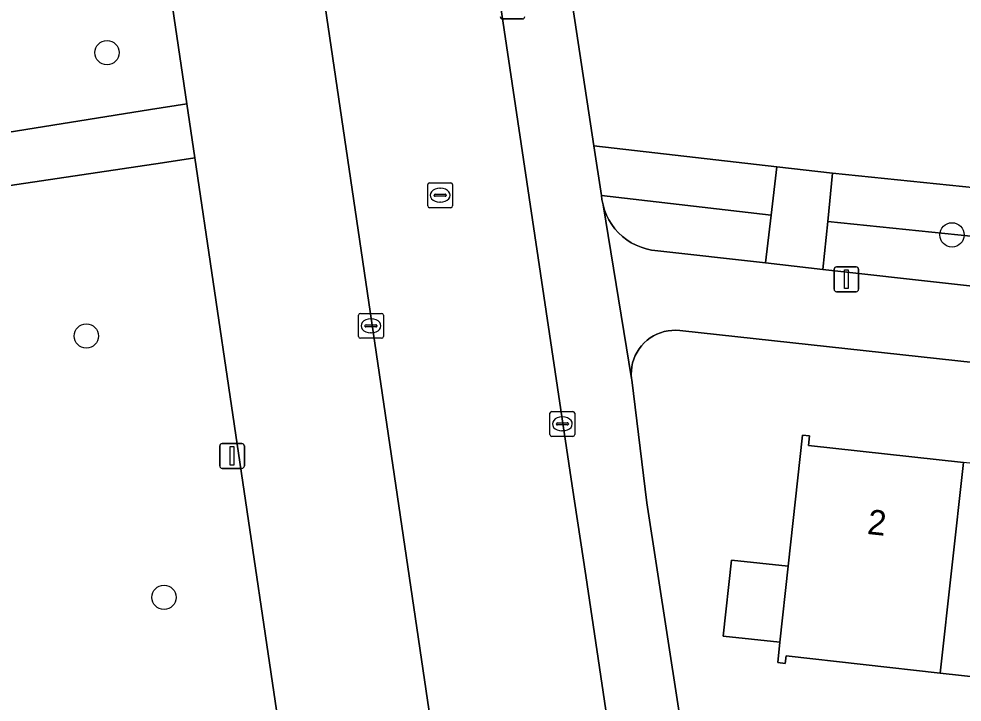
# Model space of a CAD drawing. Extents: x 162026 to 163502, y 387295 to 388169.
# Drawn here: x 162863.01 to 162900.96, y 387419.8 to 387447.29 of the extents above; entities that cross this region are included whole.
import ezdxf

# ---------------------------------------------------------------- set-up
doc = ezdxf.new("R2010")
doc.units = 0
for name, color, linetype in [('IMGEO_Boom', 7, 'Continuous'), ('IMGEO_Erf', 7, 'Continuous'), ('IMGEO_Groenvoorziening', 7, 'Continuous'), ('IMGEO_Kolk', 7, 'Continuous'), ('IMGEO_Lichtmast', 7, 'Continuous'), ('IMGEO_Pand', 7, 'Continuous'), ('IMGEO_Pand_nummerreeks', 7, 'Continuous'), ('IMGEO_Parkeervlak_open', 7, 'Continuous'), ('IMGEO_Rijbaan_lokaal_open', 7, 'Continuous'), ('IMGEO_Rioolput', 7, 'Continuous'), ('IMGEO_Voetpad_open', 7, 'Continuous')]:
    doc.layers.add(name, color=color, linetype=linetype)

msp = doc.modelspace()

# ---------------------------------------------------------------- linework, layer by layer
at = {"layer": 'IMGEO_Boom'}
for centre in [(162866.552, 387445.929), (162900.553, 387438.597), (162865.72, 387434.53), (162868.846, 387424.017)]:
    msp.add_circle(centre, 0.489, dxfattribs=at)
at = {"layer": 'IMGEO_Erf'}
for points in [[(162882.964, 387463.145), (162886.141, 387442.18), (162893.498, 387441.332), (162895.749, 387441.078), (162906.201, 387440.003)], [(162948.242, 387428.362), (162889.594, 387434.748), (162889.438, 387434.759), (162889.281, 387434.756), (162889.126, 387434.738), (162888.972, 387434.707), (162888.822, 387434.663), (162888.677, 387434.605), (162888.537, 387434.535), (162888.404, 387434.452), (162888.279, 387434.357), (162888.163, 387434.252), (162888.057, 387434.137), (162887.961, 387434.013), (162887.877, 387433.881), (162887.806, 387433.742), (162887.746, 387433.597), (162887.7, 387433.447), (162887.668, 387433.294), (162887.649, 387433.139), (162887.645, 387432.982), (162887.654, 387432.826), (162887.662, 387432.762), (162888.275, 387427.819), (162890.794, 387411.468)], [(162906.686, 387420.241), (162900.077, 387420.973), (162893.873, 387421.661), (162893.84, 387421.362), (162893.541, 387421.394), (162893.63, 387422.213), (162891.345, 387422.461), (162891.677, 387425.519), (162893.961, 387425.272), (162894.532, 387430.54), (162894.813, 387430.509), (162894.771, 387430.124), (162901.016, 387429.447)]]:
    msp.add_lwpolyline(points, dxfattribs=at)
at = {"layer": 'IMGEO_Groenvoorziening'}
for points in [[(162871.452, 387474.069), (162871.091, 387476.517), (162871.013, 387476.925), (162870.951, 387477.144), (162862.219, 387478.083), (162862.059, 387476.627), (162860.636, 387463.638), (162864.265, 387463.241), (162862.8, 387450.75), (162861.844, 387442.605), (162868.305, 387443.636), (162869.763, 387443.869), (162865.924, 387469.823)], [(162870.086, 387441.691), (162868.778, 387441.496), (162861.283, 387440.38), (162860.257, 387430.652), (162859.387, 387422.411), (162858.19, 387411.067), (162860.14, 387410.864), (162872.416, 387409.473)], [(162874.591, 387411.269), (162873.78, 387416.762), (162870.086, 387441.691)]]:
    msp.add_lwpolyline(points, dxfattribs=at)
for points in [[(162893.498, 387441.332), (162886.141, 387442.18), (162886.443, 387440.182), (162893.275, 387439.395)], [(162906.201, 387440.003), (162895.749, 387441.078), (162895.55, 387439.138), (162906.017, 387438.062)], [(162893.275, 387439.395), (162886.443, 387440.182), (162886.468, 387440.02), (162886.51, 387439.807), (162886.571, 387439.598), (162886.65, 387439.396), (162886.747, 387439.201), (162886.86, 387439.016), (162886.99, 387438.842), (162887.135, 387438.68), (162887.294, 387438.532), (162887.465, 387438.399), (162887.648, 387438.281), (162887.841, 387438.18), (162888.041, 387438.097), (162888.249, 387438.032), (162888.461, 387437.986), (162888.594, 387437.967), (162893.053, 387437.467)], [(162906.017, 387438.062), (162895.55, 387439.138), (162895.351, 387437.209), (162905.824, 387436.033)]]:
    msp.add_lwpolyline(points, close=True, dxfattribs=at)
at = {"layer": 'IMGEO_Kolk'}
for p, q in [((162876.672, 387434.512), (162876.672, 387435.364)), ((162876.747, 387435.438), (162877.599, 387435.438)), ((162877.673, 387435.364), (162877.673, 387434.512)), ((162876.931, 387434.932), (162876.931, 387434.944)), ((162877.369, 387434.895), (162876.971, 387434.895)), ((162876.974, 387434.981), (162877.372, 387434.981)), ((162877.16, 387435.218), (162877.185, 387435.218)), ((162877.415, 387434.944), (162877.415, 387434.932)), ((162877.183, 387434.658), (162877.158, 387434.658)), ((162877.599, 387434.438), (162876.747, 387434.438)), ((162884.447, 387431.494), (162885.299, 387431.494)), ((162884.372, 387430.568), (162884.372, 387431.42)), ((162884.86, 387431.274), (162884.885, 387431.274)), ((162885.373, 387431.42), (162885.373, 387430.568)), ((162884.631, 387430.988), (162884.631, 387431)), ((162885.069, 387430.951), (162884.671, 387430.951)), ((162884.674, 387431.037), (162885.072, 387431.037)), ((162885.115, 387431), (162885.115, 387430.988)), ((162885.299, 387430.494), (162884.447, 387430.494)), ((162884.883, 387430.714), (162884.858, 387430.714))]:
    msp.add_line(p, q, dxfattribs=at)
for points in [[(162876.672, 387434.512), (162876.672, 387435.364)], [(162876.747, 387435.438), (162877.599, 387435.438)], [(162877.673, 387435.364), (162877.673, 387434.512)], [(162877.599, 387434.438), (162876.747, 387434.438)], [(162884.447, 387431.494), (162885.299, 387431.494)], [(162884.372, 387430.568), (162884.372, 387431.42)], [(162885.373, 387431.42), (162885.373, 387430.568)], [(162885.299, 387430.494), (162884.447, 387430.494)]]:
    msp.add_lwpolyline(points, dxfattribs=at)
for centre, radius, start, end in [((162876.749, 387435.362), 0.0765, 91.552, 178.448), ((162876.749, 387435.362), 0.0765, 91.552, 178.448), ((162877.597, 387435.362), 0.0765, 1.552, 88.448), ((162877.597, 387435.362), 0.0765, 1.552, 88.448), ((162876.971, 387434.941), 0.0403, 85.8775, 175.7526), ((162876.968, 387434.931), 0.0366, 178.938, 274.7102), ((162877.372, 387434.938), 0.043, 264.8664, 352.4533), ((162877.376, 387434.943), 0.0386, 1.7309, 96.639), ((162876.749, 387434.514), 0.0765, 181.552, 268.448), ((162876.749, 387434.514), 0.0765, 181.552, 268.448), ((162877.597, 387434.514), 0.0765, 271.552, 358.448), ((162877.597, 387434.514), 0.0765, 271.552, 358.448), ((162884.449, 387431.418), 0.0765, 91.552, 178.448), ((162884.449, 387431.418), 0.0765, 91.552, 178.448), ((162885.297, 387431.418), 0.0765, 1.552, 88.448), ((162885.297, 387431.418), 0.0765, 1.552, 88.448), ((162884.671, 387430.997), 0.0403, 85.8775, 175.7526), ((162884.668, 387430.987), 0.0366, 178.938, 274.7102), ((162885.072, 387430.994), 0.043, 264.8664, 352.4533), ((162885.076, 387430.999), 0.0386, 1.7309, 96.639), ((162884.449, 387430.57), 0.0765, 181.552, 268.448), ((162884.449, 387430.57), 0.0765, 181.552, 268.448), ((162885.297, 387430.57), 0.0765, 271.552, 358.448), ((162885.297, 387430.57), 0.0765, 271.552, 358.448)]:
    msp.add_arc(centre, radius, start, end, dxfattribs=at)
for centre, major_axis, ratio, start_param, end_param in [((162877.159, 387434.938), (-0.387, 0.002), 0.722429, 4.712389, 7.853982), ((162877.184, 387434.938), (-0.39, 0.002), 0.717154, 1.570796, 4.712389), ((162884.859, 387430.994), (-0.387, 0.002), 0.722429, 4.712389, 7.853982), ((162884.884, 387430.994), (-0.39, 0.002), 0.717154, 1.570796, 4.712389)]:
    msp.add_ellipse(centre, major_axis=major_axis, ratio=ratio, start_param=start_param, end_param=end_param, dxfattribs=at)
at = {"layer": 'IMGEO_Lichtmast'}
for p, q in [((162883.264, 387447.286), (162882.474, 387447.286)), ((162882.474, 387447.286), (162883.264, 387447.286)), ((162895.805, 387436.412), (162895.805, 387437.212)), ((162895.805, 387437.212), (162895.805, 387436.412)), ((162895.905, 387437.312), (162896.695, 387437.312)), ((162896.695, 387437.312), (162895.905, 387437.312)), ((162896.795, 387437.212), (162896.795, 387436.412)), ((162896.795, 387436.412), (162896.795, 387437.212)), ((162896.695, 387436.312), (162895.905, 387436.312)), ((162895.905, 387436.312), (162896.695, 387436.312)), ((162871.087, 387429.306), (162871.087, 387430.106)), ((162871.087, 387430.106), (162871.087, 387429.306)), ((162871.187, 387430.206), (162871.977, 387430.206)), ((162871.977, 387430.206), (162871.187, 387430.206)), ((162872.077, 387430.106), (162872.077, 387429.306)), ((162872.077, 387429.306), (162872.077, 387430.106)), ((162871.977, 387429.206), (162871.187, 387429.206)), ((162871.187, 387429.206), (162871.977, 387429.206))]:
    msp.add_line(p, q, dxfattribs=at)
for points in [[(162896.225, 387437.187), (162896.375, 387437.187), (162896.375, 387436.437), (162896.225, 387436.437), (162896.225, 387437.187)], [(162871.507, 387430.081), (162871.657, 387430.081), (162871.657, 387429.331), (162871.507, 387429.331), (162871.507, 387430.081)]]:
    msp.add_lwpolyline(points, dxfattribs=at)
for centre, start, end in [((162882.474, 387447.386), 180, 270), ((162882.474, 387447.386), 180, 270), ((162883.264, 387447.386), 270, 0), ((162883.264, 387447.386), 270, 0), ((162895.905, 387437.212), 90, 180), ((162895.905, 387437.212), 90, 180), ((162896.695, 387437.212), 0, 90), ((162896.695, 387437.212), 360, 90), ((162895.905, 387436.412), 180, 270), ((162895.905, 387436.412), 180, 270), ((162896.695, 387436.412), 270, 0), ((162896.695, 387436.412), 270, 0), ((162871.187, 387430.106), 90, 180), ((162871.187, 387430.106), 90, 180), ((162871.977, 387430.106), 0, 90), ((162871.977, 387430.106), 360, 90), ((162871.187, 387429.306), 180, 270), ((162871.187, 387429.306), 180, 270), ((162871.977, 387429.306), 270, 0), ((162871.977, 387429.306), 270, 0)]:
    msp.add_arc(centre, 0.1, start, end, dxfattribs=at)
at = {"layer": 'IMGEO_Pand'}
for points in [[(162901.016, 387429.447), (162894.771, 387430.124), (162894.813, 387430.509), (162894.532, 387430.54), (162893.961, 387425.272), (162893.63, 387422.213), (162893.541, 387421.394), (162893.84, 387421.362), (162893.873, 387421.661), (162900.077, 387420.973)], [(162900.077, 387420.973), (162906.686, 387420.241), (162907.627, 387428.73), (162901.016, 387429.447)], [(162893.961, 387425.272), (162891.677, 387425.519), (162891.345, 387422.461), (162893.63, 387422.213)]]:
    msp.add_lwpolyline(points, close=True, dxfattribs=at)
at = {"layer": 'IMGEO_Parkeervlak_open'}
for points in [[(162880.171, 387414.97), (162871.452, 387474.069)], [(162865.924, 387469.823), (162869.763, 387443.869), (162870.086, 387441.691), (162873.78, 387416.762)]]:
    msp.add_lwpolyline(points, dxfattribs=at)
at = {"layer": 'IMGEO_Rijbaan_lokaal_open'}
for points in [[(162888.17, 387409.097), (162885.812, 387424.895), (162885.273, 387428.505), (162874.599, 387500), (162873.055, 387510.538), (162870.727, 387526.972), (162870.438, 387528.189), (162870.041, 387529.375), (162869.539, 387530.521), (162868.937, 387531.618), (162868.24, 387532.656), (162867.453, 387533.629), (162867.254, 387533.848), (162866.901, 387534.268), (162866.157, 387535.05), (162865.347, 387535.763), (162864.475, 387536.401), (162863.551, 387536.958)], [(162863.916, 387525.164), (162864.059, 387524.158), (162867.5, 387500), (162868.175, 387495.264), (162868.222, 387494.931), (162868.251, 387494.697), (162870.951, 387477.144), (162871.013, 387476.925), (162871.091, 387476.517), (162871.452, 387474.069), (162880.171, 387414.97), (162880.409, 387413.36)]]:
    msp.add_lwpolyline(points, dxfattribs=at)
at = {"layer": 'IMGEO_Rioolput'}
for p, q in [((162879.457, 387439.766), (162879.457, 387440.618)), ((162879.532, 387440.692), (162880.384, 387440.692)), ((162880.458, 387440.618), (162880.458, 387439.766)), ((162879.759, 387440.235), (162880.157, 387440.235)), ((162879.945, 387440.472), (162879.97, 387440.472)), ((162879.716, 387440.186), (162879.716, 387440.198)), ((162880.154, 387440.149), (162879.756, 387440.149)), ((162879.968, 387439.912), (162879.943, 387439.912)), ((162880.2, 387440.198), (162880.2, 387440.186)), ((162880.384, 387439.692), (162879.532, 387439.692))]:
    msp.add_line(p, q, dxfattribs=at)
for points in [[(162879.457, 387439.766), (162879.457, 387440.618)], [(162879.532, 387440.692), (162880.384, 387440.692)], [(162880.458, 387440.618), (162880.458, 387439.766)], [(162880.384, 387439.692), (162879.532, 387439.692)]]:
    msp.add_lwpolyline(points, dxfattribs=at)
for centre, radius, start, end in [((162879.534, 387440.616), 0.0765, 91.552, 178.448), ((162879.534, 387440.616), 0.0765, 91.552, 178.448), ((162880.382, 387440.616), 0.0765, 1.552, 88.448), ((162880.382, 387440.616), 0.0765, 1.552, 88.448), ((162879.756, 387440.195), 0.0403, 85.8775, 175.7526), ((162880.161, 387440.197), 0.0386, 1.7309, 96.639), ((162879.753, 387440.185), 0.0366, 178.938, 274.7102), ((162880.157, 387440.192), 0.043, 264.8664, 352.4533), ((162879.534, 387439.768), 0.0765, 181.552, 268.448), ((162879.534, 387439.768), 0.0765, 181.552, 268.448), ((162880.382, 387439.768), 0.0765, 271.552, 358.448), ((162880.382, 387439.768), 0.0765, 271.552, 358.448)]:
    msp.add_arc(centre, radius, start, end, dxfattribs=at)
for centre, major_axis, ratio, start_param, end_param in [((162879.944, 387440.192), (-0.387, 0.002), 0.722429, 4.712389, 7.853982), ((162879.969, 387440.192), (-0.39, 0.002), 0.717154, 1.570796, 4.712389)]:
    msp.add_ellipse(centre, major_axis=major_axis, ratio=ratio, start_param=start_param, end_param=end_param, dxfattribs=at)
at = {"layer": 'IMGEO_Voetpad_open'}
for points in [[(162881.827, 387470.556), (162881.803, 387470.722), (162881.517, 387472.711), (162878.491, 387493.749), (162878.481, 387493.826), (162878.47, 387494.015), (162877.527, 387500.625), (162877.385, 387501.477), (162877.057, 387503.449), (162873.929, 387524.623), (162871.795, 387527.244), (162870.727, 387526.972), (162873.055, 387510.538), (162874.599, 387500), (162885.273, 387428.505), (162885.812, 387424.895), (162888.17, 387409.097)], [(162891.109, 387409.471), (162891.067, 387409.693), (162890.794, 387411.468), (162888.275, 387427.819), (162887.662, 387432.762), (162887.654, 387432.826), (162886.51, 387439.807), (162886.468, 387440.02), (162886.443, 387440.182), (162886.141, 387442.18), (162882.964, 387463.145), (162882.953, 387463.227), (162881.827, 387470.556)], [(162859.175, 387440.066), (162861.283, 387440.38), (162868.778, 387441.496), (162870.086, 387441.691), (162869.763, 387443.869)], [(162869.763, 387443.869), (162868.305, 387443.636), (162861.844, 387442.605), (162860.213, 387442.345)], [(162905.824, 387436.033), (162895.351, 387437.209), (162893.053, 387437.467), (162888.594, 387437.967), (162888.461, 387437.986), (162888.249, 387438.032), (162888.041, 387438.097), (162887.841, 387438.18), (162887.648, 387438.281), (162887.465, 387438.399), (162887.294, 387438.532), (162887.135, 387438.68), (162886.99, 387438.842), (162886.86, 387439.016), (162886.747, 387439.201), (162886.65, 387439.396), (162886.571, 387439.598), (162886.51, 387439.807), (162887.654, 387432.826), (162887.645, 387432.982), (162887.649, 387433.139), (162887.668, 387433.294), (162887.7, 387433.447), (162887.746, 387433.597), (162887.806, 387433.742), (162887.877, 387433.881), (162887.961, 387434.013), (162888.057, 387434.137), (162888.163, 387434.252), (162888.279, 387434.357), (162888.404, 387434.452), (162888.537, 387434.535), (162888.677, 387434.605), (162888.822, 387434.663), (162888.972, 387434.707), (162889.126, 387434.738), (162889.281, 387434.756), (162889.438, 387434.759), (162889.594, 387434.748), (162948.242, 387428.362)]]:
    msp.add_lwpolyline(points, dxfattribs=at)
msp.add_lwpolyline([(162895.749, 387441.078), (162893.498, 387441.332), (162893.275, 387439.395), (162893.053, 387437.467), (162895.351, 387437.209), (162895.55, 387439.138)], close=True, dxfattribs=at)

# ---------------------------------------------------------------- texts
at = {"layer": 'IMGEO_Pand_nummerreeks'}
msp.add_text('2', height=1, rotation=353.8121, dxfattribs=at).set_placement((162897.111, 387426.571))

doc.saveas('drawing.dxf')
